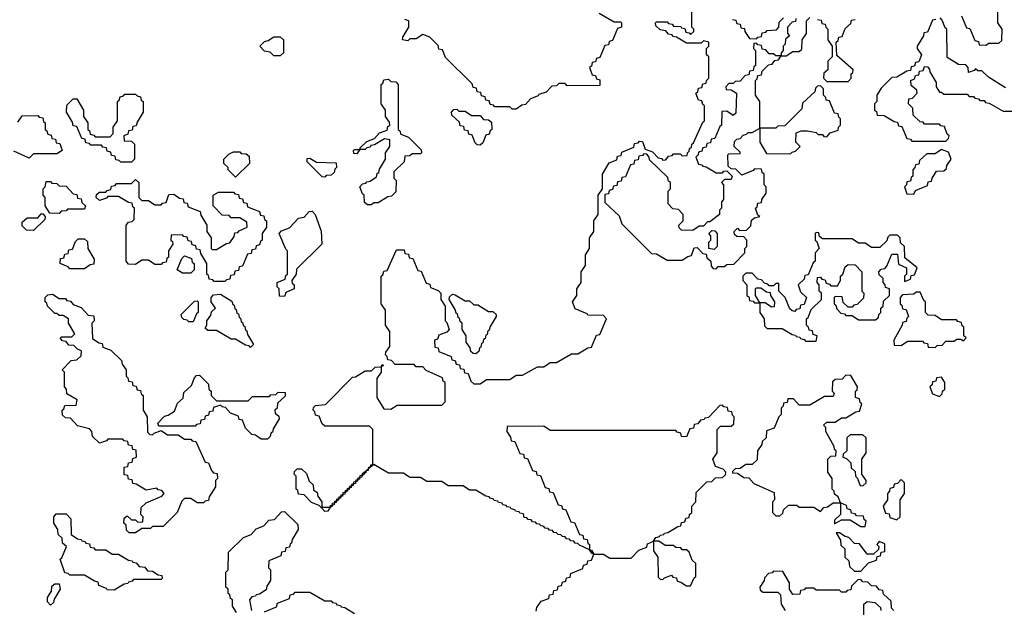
# Model space of a CAD drawing. Extents: x 2889633 to 3052318, y 540750 to 918690.
# Tile 281 of 656: x 2960420 to 2965050, y 734125 to 736890. Entities that reach past the tile are written whole.
import ezdxf

# ---------------------------------------------------------------- set-up
doc = ezdxf.new("R2010")
doc.units = 0

msp = doc.modelspace()

# ---------------------------------------------------------------- linework, layer by layer
at = {"layer": '0CON02XD'}
for points in [[(2964848.3, 736908.3), (2964871.7, 736851.7), (2964888.3, 736848.3), (2964911.7, 736791.7), (2964928.3, 736788.3), (2964931.7, 736771.7), (2964965, 736770), (2964975, 736780), (2965025, 736780), (2965038.3, 736791.7), (2965040, 736845), (2965020, 736875), (2965020, 736965)], [(2963145, 736920), (2963215, 736880), (2963245, 736880), (2963250, 736875), (2963250, 736855), (2963231.7, 736848.3), (2963208.3, 736791.7), (2963191.7, 736788.3), (2963188.3, 736771.7), (2963171.7, 736768.3), (2963148.3, 736711.7), (2963131.7, 736708.3), (2963128.3, 736691.7), (2963111.7, 736688.3), (2963108.3, 736671.7), (2963100, 736665), (2963111.7, 736631.7), (2963128.3, 736628.3), (2963131.7, 736611.7), (2963148.3, 736608.3), (2963148.3, 736581.7), (2962995, 736580), (2962985, 736590), (2962955, 736590), (2962945, 736580), (2962921.7, 736578.3), (2962895, 736550), (2962861.7, 736538.3), (2962858.3, 736531.7), (2962821.7, 736518.3), (2962798.3, 736491.7), (2962781.7, 736488.3), (2962755, 736470)], [(2963471.7, 736871.7), (2963488.3, 736868.3), (2963495, 736860), (2963528.3, 736858.3), (2963531.7, 736851.7), (2963548.3, 736848.3), (2963551.7, 736831.7), (2963568.3, 736828.3), (2963575, 736820), (2963590, 736835), (2963590, 736845), (2963580, 736855), (2963580, 736925)], [(2962848.3, 734111.7), (2962851.7, 734128.3), (2962871.7, 734158.3), (2962908.3, 734171.7), (2962911.7, 734188.3), (2962928.3, 734191.7), (2962931.7, 734208.3), (2962948.3, 734211.7), (2962951.7, 734228.3), (2962968.3, 734231.7), (2962971.7, 734248.3), (2962988.3, 734251.7), (2962991.7, 734268.3), (2963008.3, 734271.7), (2963011.7, 734288.3), (2963068.3, 734311.7), (2963071.7, 734328.3), (2963088.3, 734331.7), (2963091.7, 734348.3), (2963108.3, 734351.7), (2963120, 734380), (2963111.7, 734381.7), (2963100, 734400), (2963051.7, 734421.7), (2963045, 734430), (2963031.7, 734431.7), (2963025, 734440), (2963011.7, 734441.7), (2963005, 734450), (2962991.7, 734451.7), (2962985, 734460), (2962971.7, 734461.7), (2962965, 734470), (2962951.7, 734471.7), (2962945, 734480), (2962931.7, 734481.7), (2962925, 734490), (2962911.7, 734491.7), (2962905, 734500), (2962891.7, 734501.7), (2962885, 734510), (2962871.7, 734511.7), (2962865, 734520), (2962851.7, 734521.7), (2962845, 734530), (2962831.7, 734531.7), (2962825, 734540), (2962811.7, 734541.7), (2962805, 734550), (2962791.7, 734551.7), (2962788.3, 734568.3), (2962771.7, 734571.7), (2962768.3, 734578.3), (2962751.7, 734581.7), (2962748.3, 734588.3), (2962731.7, 734591.7), (2962728.3, 734598.3), (2962711.7, 734601.7), (2962708.3, 734608.3), (2962691.7, 734611.7), (2962688.3, 734618.3), (2962671.7, 734621.7), (2962668.3, 734628.3), (2962651.7, 734631.7), (2962648.3, 734638.3), (2962631.7, 734641.7), (2962628.3, 734648.3), (2962611.7, 734651.7), (2962565, 734680), (2962535, 734680), (2962505, 734700), (2962435, 734700), (2962405, 734720), (2962335, 734720), (2962305, 734740), (2962255, 734740), (2962225, 734760), (2962155, 734760), (2962085, 734800), (2962060, 734780), (2962058.3, 734771.7), (2962050, 734770), (2962048.3, 734761.7), (2962040, 734760), (2962038.3, 734751.7), (2962030, 734750), (2962028.3, 734741.7), (2962020, 734740), (2962018.3, 734731.7), (2962010, 734730), (2962008.3, 734721.7), (2962000, 734720), (2961998.3, 734711.7), (2961990, 734710), (2961988.3, 734701.7), (2961980, 734700), (2961978.3, 734691.7), (2961970, 734690), (2961968.3, 734681.7), (2961960, 734680), (2961958.3, 734671.7), (2961950, 734670), (2961948.3, 734661.7), (2961940, 734660), (2961938.3, 734651.7), (2961930, 734650), (2961928.3, 734641.7), (2961920, 734640), (2961918.3, 734631.7), (2961910, 734630), (2961908.3, 734621.7), (2961900, 734620), (2961898.3, 734611.7), (2961890, 734610), (2961888.3, 734601.7), (2961880, 734600), (2961868.3, 734581.7), (2961855, 734580), (2961840, 734595), (2961828.3, 734608.3), (2961791.7, 734621.7), (2961758.3, 734658.3), (2961731.7, 734661.7), (2961728.3, 734678.3), (2961720, 734685), (2961720, 734745), (2961710, 734755), (2961711.7, 734768.3), (2961725, 734780), (2961745, 734780), (2961768.3, 734758.3), (2961781.7, 734721.7), (2961800, 734705), (2961801.7, 734681.7), (2961818.3, 734668.3), (2961821.7, 734651.7), (2961840, 734625), (2961840, 734600), (2961880, 734600), (2961881.7, 734608.3), (2961890, 734610), (2961891.7, 734618.3), (2961900, 734620), (2961901.7, 734628.3), (2961910, 734630), (2961911.7, 734638.3), (2961920, 734640), (2961921.7, 734648.3), (2961930, 734650), (2961931.7, 734658.3), (2961940, 734660), (2961941.7, 734668.3), (2961950, 734670), (2961951.7, 734678.3), (2961960, 734680), (2961961.7, 734688.3), (2961970, 734690), (2961971.7, 734698.3), (2961980, 734700), (2961981.7, 734708.3), (2961990, 734710), (2961991.7, 734718.3), (2962000, 734720), (2962001.7, 734728.3), (2962010, 734730), (2962011.7, 734738.3), (2962020, 734740), (2962021.7, 734748.3), (2962030, 734750), (2962031.7, 734758.3), (2962060, 734780), (2962061.7, 734788.3), (2962070, 734790), (2962071.7, 734798.3), (2962080, 734800), (2962080, 734965), (2962065, 734980), (2961855, 734980), (2961841.7, 734991.7), (2961828.3, 735028.3), (2961811.7, 735031.7), (2961808.3, 735048.3), (2961800, 735055), (2961801.7, 735068.3), (2961811.7, 735078.3), (2961858.3, 735081.7), (2961985, 735210), (2961998.3, 735211.7), (2962045, 735240), (2962075, 735240), (2962091.7, 735258.3), (2962120, 735260), (2962125, 735270), (2962130, 735265), (2962120, 735260), (2962120, 735235), (2962100, 735205), (2962100, 735115), (2962131.7, 735061.7), (2962165, 735060), (2962195, 735080), (2962405, 735080), (2962420, 735095), (2962420, 735185), (2962411.7, 735191.7), (2962408.3, 735208.3), (2962331.7, 735241.7), (2962315, 735260), (2962285, 735260), (2962275, 735270), (2962185, 735270), (2962168.3, 735288.3), (2962151.7, 735291.7), (2962148.3, 735308.3), (2962140, 735315), (2962141.7, 735328.3), (2962160, 735355), (2962160, 735425), (2962140, 735455), (2962140, 735525), (2962120, 735555), (2962120, 735685), (2962128.3, 735691.7), (2962131.7, 735708.3), (2962148.3, 735711.7), (2962191.7, 735808.3), (2962228.3, 735808.3), (2962231.7, 735791.7), (2962248.3, 735788.3), (2962251.7, 735771.7), (2962268.3, 735768.3), (2962291.7, 735711.7), (2962308.3, 735708.3), (2962331.7, 735651.7), (2962348.3, 735648.3), (2962351.7, 735631.7), (2962388.3, 735618.3), (2962400, 735605), (2962400, 735575), (2962420, 735545), (2962420, 735475), (2962428.3, 735468.3), (2962440, 735435), (2962428.3, 735421.7), (2962391.7, 735408.3), (2962385, 735390), (2962370, 735385), (2962371.7, 735351.7), (2962388.3, 735348.3), (2962391.7, 735331.7), (2962448.3, 735308.3), (2962451.7, 735291.7), (2962468.3, 735288.3), (2962471.7, 735271.7), (2962488.3, 735268.3), (2962491.7, 735251.7), (2962508.3, 735248.3), (2962511.7, 735231.7), (2962528.3, 735228.3), (2962541.7, 735191.7), (2962555, 735180), (2962585, 735180), (2962615, 735200), (2962725, 735200), (2962755, 735220), (2962785, 735220), (2962855, 735260), (2962885, 735260), (2962915, 735280), (2962945, 735280), (2963015, 735320), (2963045, 735320), (2963091.7, 735348.3), (2963108.3, 735351.7), (2963131.7, 735408.3), (2963148.3, 735411.7), (2963180, 735485), (2963165, 735500), (2963091.7, 735501.7), (2963088.3, 735508.3), (2963031.7, 735531.7), (2963020, 735565), (2963040, 735595), (2963040, 735625), (2963060, 735655), (2963060, 735705), (2963080, 735735), (2963080, 735785), (2963100, 735815), (2963100, 735865), (2963120, 735895), (2963120, 735945), (2963140, 735975), (2963140, 736065), (2963160, 736095), (2963160, 736165), (2963191.7, 736218.3), (2963228.3, 736231.7), (2963231.7, 736248.3), (2963248.3, 736251.7), (2963251.7, 736268.3), (2963308.3, 736291.7), (2963311.7, 736308.3), (2963328.3, 736311.7), (2963335, 736320), (2963348.3, 736318.3), (2963361.7, 736281.7), (2963395, 736270), (2963421.7, 736241.7), (2963438.3, 736238.3), (2963445, 736230), (2963458.3, 736231.7), (2963471.7, 736248.3), (2963488.3, 736251.7), (2963495, 736260), (2963525, 736260), (2963535, 736250), (2963558.3, 736251.7), (2963560, 736265), (2963568.3, 736271.7), (2963570, 736285), (2963578.3, 736291.7), (2963580, 736305), (2963588.3, 736311.7), (2963631.7, 736408.3), (2963640, 736415), (2963640, 736485), (2963631.7, 736491.7), (2963628.3, 736508.3), (2963611.7, 736511.7), (2963600, 736545), (2963608.3, 736551.7), (2963611.7, 736568.3), (2963628.3, 736571.7), (2963631.7, 736588.3), (2963648.3, 736591.7), (2963650, 736605), (2963660, 736615), (2963660, 736715), (2963650, 736725), (2963650, 736755), (2963660, 736765), (2963660, 736785), (2963635, 736790), (2963625, 736780), (2963555, 736780), (2963508.3, 736808.3), (2963491.7, 736811.7), (2963488.3, 736818.3), (2963471.7, 736821.7), (2963458.3, 736838.3), (2963431.7, 736841.7), (2963411.7, 736861.7), (2963410, 736875), (2963415, 736880), (2963465, 736880), (2963471.7, 736871.7)], [(2962755, 736470), (2962735, 736470), (2962725, 736480), (2962655, 736480), (2962648.3, 736488.3), (2962631.7, 736491.7), (2962628.3, 736508.3), (2962611.7, 736511.7), (2962608.3, 736528.3), (2962591.7, 736531.7), (2962588.3, 736548.3), (2962571.7, 736551.7), (2962568.3, 736568.3), (2962551.7, 736571.7), (2962548.3, 736588.3), (2962421.7, 736711.7), (2962408.3, 736748.3), (2962391.7, 736751.7), (2962388.3, 736768.3), (2962348.3, 736808.3), (2962315, 736820), (2962285, 736800), (2962255, 736800), (2962245, 736790), (2962220, 736795), (2962221.7, 736808.3), (2962250, 736855), (2962250, 736885), (2962231.7, 736891.7)], [(2963771.7, 736891.7), (2963788.3, 736888.3), (2963791.7, 736871.7), (2963808.3, 736868.3), (2963811.7, 736851.7), (2963828.3, 736848.3), (2963830, 736835), (2963851.7, 736801.7), (2963885, 736800), (2963891.7, 736808.3), (2963908.3, 736811.7), (2963911.7, 736828.3), (2963928.3, 736831.7), (2963935, 736840), (2963978.3, 736841.7), (2963990, 736855), (2963991.7, 736878.3), (2964011.7, 736898.3)], [(2964070, 736895), (2964068.3, 736881.7), (2964051.7, 736878.3), (2964030, 736855), (2964030, 736825), (2964040, 736815), (2964021.7, 736798.3), (2964020, 736775), (2964010, 736765), (2964010, 736745), (2964000, 736735), (2964000, 736720), (2964025, 736720), (2964055, 736740), (2964085, 736740), (2964098.3, 736751.7), (2964100, 736795), (2964120, 736825), (2964120, 736885), (2964135, 736900)], [(2964171.7, 736891.7), (2964188.3, 736888.3), (2964191.7, 736871.7), (2964208.3, 736868.3), (2964210, 736855), (2964220, 736845), (2964220, 736795), (2964240, 736765), (2964240, 736715), (2964220, 736695), (2964220, 736655), (2964201.7, 736638.3), (2964200, 736615), (2964215, 736600), (2964315, 736600), (2964330, 736615), (2964330, 736635), (2964338.3, 736641.7), (2964340, 736655), (2964261.7, 736721.7), (2964260, 736785), (2964268.3, 736791.7), (2964271.7, 736808.3), (2964288.3, 736811.7), (2964301.7, 736848.3), (2964328.3, 736871.7), (2964331.7, 736888.3), (2964348.3, 736891.7)], [(2964728.3, 736891.7), (2964711.7, 736888.3), (2964688.3, 736831.7), (2964671.7, 736828.3), (2964670, 736815), (2964640, 736765), (2964640, 736755), (2964660, 736725), (2964648.3, 736691.7), (2964631.7, 736688.3), (2964628.3, 736671.7), (2964611.7, 736668.3), (2964608.3, 736651.7), (2964591.7, 736648.3), (2964545, 736620), (2964521.7, 736618.3), (2964471.7, 736568.3), (2964450, 736535), (2964450, 736505), (2964440, 736495), (2964440, 736465), (2964448.3, 736458.3), (2964451.7, 736441.7), (2964485, 736440), (2964531.7, 736411.7), (2964548.3, 736408.3), (2964551.7, 736391.7), (2964568.3, 736388.3), (2964591.7, 736331.7), (2964608.3, 736328.3), (2964615, 736320), (2964775, 736320)], [(2965055, 736570), (2964975, 736620), (2964945, 736650), (2964925, 736650), (2964915, 736660), (2964908.3, 736651.7), (2964881.7, 736641.7), (2964880, 736665), (2964868.3, 736678.3), (2964835, 736680), (2964781.7, 736711.7), (2964780, 736845), (2964771.7, 736851.7), (2964758.3, 736888.3), (2964748.3, 736898.3)], [(2961645, 736720), (2961615, 736720), (2961598.3, 736738.3), (2961571.7, 736741.7), (2961550, 736765), (2961571.7, 736788.3), (2961588.3, 736791.7), (2961615, 736810), (2961645, 736810), (2961660, 736795), (2961660, 736735), (2961645, 736720)], [(2963695, 735720), (2963705, 735730), (2963735, 735730), (2963745, 735740), (2963778.3, 735741.7), (2963830, 735795), (2963830, 735815), (2963840, 735825), (2963840, 735855), (2963825, 735870), (2963791.7, 735871.7), (2963781.7, 735881.7), (2963780, 735895), (2963795, 735910), (2963805, 735900), (2963838.3, 735901.7), (2963858.3, 735921.7), (2963861.7, 735948.3), (2963875, 735960), (2963900, 735965), (2963891.7, 735971.7), (2963880, 736005), (2963888.3, 736011.7), (2963891.7, 736028.3), (2963908.3, 736031.7), (2963910, 736045), (2963930, 736075), (2963930, 736105), (2963920, 736115), (2963920, 736165), (2963911.7, 736171.7), (2963908.3, 736188.3), (2963875, 736190), (2963868.3, 736181.7), (2963815, 736160), (2963788.3, 736188.3), (2963765, 736190), (2963751.7, 736201.7), (2963750, 736255), (2963755, 736260), (2963808.3, 736261.7), (2963808.3, 736268.3), (2963780, 736295), (2963781.7, 736318.3), (2963791.7, 736328.3), (2963808.3, 736331.7), (2963821.7, 736348.3), (2963838.3, 736351.7), (2963845, 736360), (2963865, 736360), (2963900, 736380), (2963900, 736505), (2963880, 736535), (2963880, 736605), (2963888.3, 736611.7), (2963891.7, 736628.3), (2963908.3, 736631.7), (2963911.7, 736648.3), (2963941.7, 736678.3), (2963958.3, 736681.7), (2963971.7, 736698.3), (2963988.3, 736701.7), (2964000, 736720), (2963975, 736720), (2963965, 736730), (2963945, 736730), (2963928.3, 736748.3), (2963911.7, 736751.7), (2963908.3, 736768.3), (2963891.7, 736771.7), (2963885, 736780), (2963871.7, 736778.3), (2963870, 736755), (2963880, 736745), (2963880, 736675), (2963871.7, 736668.3), (2963868.3, 736651.7), (2963851.7, 736648.3), (2963848.3, 736631.7), (2963831.7, 736628.3), (2963808.3, 736601.7), (2963785, 736600), (2963775, 736590), (2963755, 736590), (2963740, 736575), (2963741.7, 736561.7), (2963765, 736560), (2963790, 736545), (2963788.3, 736451.7), (2963775, 736440), (2963745, 736460), (2963721.7, 736458.3), (2963720, 736395), (2963711.7, 736388.3), (2963688.3, 736331.7), (2963671.7, 736328.3), (2963668.3, 736311.7), (2963651.7, 736308.3), (2963648.3, 736291.7), (2963631.7, 736288.3), (2963628.3, 736271.7), (2963611.7, 736268.3), (2963610, 736255), (2963600, 736245), (2963611.7, 736211.7), (2963628.3, 736208.3), (2963631.7, 736201.7), (2963648.3, 736198.3), (2963695, 736170), (2963725, 736170), (2963731.7, 736178.3), (2963745, 736180), (2963770, 736155), (2963765, 736140), (2963735, 736140), (2963720, 736125), (2963730, 736115), (2963730, 736045), (2963720, 736035), (2963720, 736005), (2963710, 735995), (2963710, 735975), (2963665, 735940), (2963655, 735940), (2963635, 735920), (2963615, 735920), (2963585, 735900), (2963531.7, 735901.7), (2963521.7, 735911.7), (2963520, 735925), (2963540, 735945), (2963540, 735975), (2963518.3, 735998.3), (2963491.7, 736001.7), (2963470, 736025), (2963470, 736085), (2963480, 736095), (2963480, 736125), (2963471.7, 736131.7), (2963468.3, 736148.3), (2963381.7, 736231.7), (2963380, 736245), (2963368.3, 736258.3), (2963355, 736260), (2963348.3, 736251.7), (2963331.7, 736248.3), (2963328.3, 736231.7), (2963311.7, 736228.3), (2963308.3, 736211.7), (2963291.7, 736208.3), (2963268.3, 736151.7), (2963251.7, 736148.3), (2963248.3, 736131.7), (2963231.7, 736128.3), (2963228.3, 736111.7), (2963211.7, 736108.3), (2963208.3, 736091.7), (2963191.7, 736088.3), (2963188.3, 736071.7), (2963171.7, 736068.3), (2963171.7, 736031.7), (2963238.3, 735968.3), (2963251.7, 735931.7), (2963391.7, 735791.7), (2963415, 735790), (2963465, 735760), (2963535, 735760), (2963561.7, 735778.3), (2963578.3, 735781.7), (2963591.7, 735818.3), (2963605, 735820), (2963631.7, 735791.7), (2963648.3, 735788.3), (2963651.7, 735771.7), (2963670, 735755), (2963671.7, 735731.7), (2963681.7, 735721.7), (2963695, 735720)], [(2964775, 736320), (2964788.3, 736331.7), (2964790, 736345), (2964781.7, 736351.7), (2964768.3, 736388.3), (2964751.7, 736391.7), (2964745, 736400), (2964675, 736400), (2964668.3, 736408.3), (2964655, 736410), (2964621.7, 736441.7), (2964620, 736475), (2964600, 736495), (2964601.7, 736518.3), (2964618.3, 736521.7), (2964640, 736545), (2964638.3, 736558.3), (2964611.7, 736581.7), (2964610, 736605), (2964628.3, 736611.7), (2964631.7, 736628.3), (2964648.3, 736631.7), (2964651.7, 736648.3), (2964668.3, 736651.7), (2964675, 736670), (2964688.3, 736668.3), (2964698.3, 736658.3), (2964700, 736645), (2964730, 736595), (2964730, 736575), (2964745, 736550), (2964755, 736550), (2964765, 736540), (2964875, 736540), (2964885, 736530), (2964905, 736530), (2964911.7, 736521.7), (2964928.3, 736518.3), (2964935, 736510), (2964955, 736510), (2964961.7, 736501.7), (2964978.3, 736498.3), (2965045, 736460), (2965105, 736460)], [(2962075, 736020), (2962055, 736020), (2962041.7, 736031.7), (2962040, 736065), (2962031.7, 736071.7), (2962020, 736105), (2962031.7, 736118.3), (2962048.3, 736121.7), (2962051.7, 736128.3), (2962068.3, 736131.7), (2962098.3, 736151.7), (2962101.7, 736168.3), (2962108.3, 736171.7), (2962111.7, 736188.3), (2962140, 736235), (2962140, 736265), (2962160, 736295), (2962160, 736325), (2962135, 736330), (2962088.3, 736301.7), (2962071.7, 736298.3), (2962068.3, 736291.7), (2962051.7, 736288.3), (2962045, 736280), (2962020, 736280), (2962005, 736260), (2961991.7, 736261.7), (2961990, 736275), (2961995, 736280), (2962020, 736280), (2962021.7, 736288.3), (2962051.7, 736318.3), (2962088.3, 736331.7), (2962111.7, 736358.3), (2962148.3, 736371.7), (2962151.7, 736388.3), (2962160, 736395), (2962158.3, 736408.3), (2962140, 736435), (2962140, 736465), (2962120, 736495), (2962120, 736585), (2962128.3, 736591.7), (2962131.7, 736608.3), (2962155, 736610), (2962165, 736600), (2962188.3, 736598.3), (2962200, 736585), (2962200, 736375), (2962208.3, 736368.3), (2962211.7, 736351.7), (2962248.3, 736338.3), (2962308.3, 736278.3), (2962310, 736265), (2962305, 736260), (2962265, 736260), (2962255, 736250), (2962231.7, 736248.3), (2962228.3, 736221.7), (2962180, 736175), (2962180, 736145), (2962190, 736135), (2962188.3, 736081.7), (2962168.3, 736061.7), (2962151.7, 736058.3), (2962105, 736030), (2962085, 736030), (2962075, 736020)], [(2964045, 736260), (2964051.7, 736268.3), (2964068.3, 736271.7), (2964090, 736295), (2964070, 736315), (2964071.7, 736358.3), (2964095, 736367.5), (2964125, 736367.5), (2964165, 736360), (2964175, 736350), (2964195, 736350), (2964201.7, 736341.7), (2964215, 736340), (2964231.7, 736358.3), (2964268.3, 736371.7), (2964270, 736385), (2964280, 736395), (2964280, 736425), (2964271.7, 736431.7), (2964268.3, 736448.3), (2964251.7, 736451.7), (2964228.3, 736508.3), (2964211.7, 736511.7), (2964210, 736525), (2964200, 736535), (2964200, 736565), (2964185, 736580), (2964171.7, 736578.3), (2964161.7, 736568.3), (2964158.3, 736551.7), (2964101.7, 736498.3), (2964098.3, 736471.7), (2964018.3, 736391.7), (2963985, 736390), (2963975, 736380), (2963900, 736380), (2963900, 736315), (2963931.7, 736261.7), (2964045, 736260)], [(2960945, 736220), (2960895, 736220), (2960888.3, 736228.3), (2960871.7, 736231.7), (2960868.3, 736248.3), (2960851.7, 736251.7), (2960848.3, 736268.3), (2960831.7, 736271.7), (2960828.3, 736288.3), (2960811.7, 736291.7), (2960805, 736300), (2960755, 736300), (2960748.3, 736308.3), (2960731.7, 736311.7), (2960728.3, 736328.3), (2960711.7, 736331.7), (2960688.3, 736388.3), (2960671.7, 736391.7), (2960668.3, 736408.3), (2960640, 736455), (2960641.7, 736488.3), (2960671.7, 736518.3), (2960688.3, 736518.3), (2960720, 736465), (2960720, 736435), (2960740, 736405), (2960740, 736375), (2960748.3, 736368.3), (2960751.7, 736351.7), (2960768.3, 736348.3), (2960775, 736340), (2960845, 736340), (2960860, 736355), (2960860, 736385), (2960880, 736415), (2960880, 736505), (2960888.3, 736511.7), (2960891.7, 736528.3), (2960908.3, 736531.7), (2960915, 736540), (2960965, 736540), (2960971.7, 736531.7), (2960988.3, 736528.3), (2960991.7, 736511.7), (2961000, 736505), (2961000, 736455), (2960971.7, 736408.3), (2960968.3, 736391.7), (2960951.7, 736388.3), (2960948.3, 736371.7), (2960931.7, 736368.3), (2960928.3, 736351.7), (2960910, 736345), (2960911.7, 736321.7), (2960945, 736320), (2960960, 736305), (2960960, 736235), (2960945, 736220)], [(2962585, 736300), (2962571.7, 736301.7), (2962561.7, 736311.7), (2962548.3, 736348.3), (2962531.7, 736351.7), (2962528.3, 736368.3), (2962511.7, 736371.7), (2962508.3, 736388.3), (2962491.7, 736391.7), (2962488.3, 736408.3), (2962451.7, 736441.7), (2962450, 736455), (2962461.7, 736468.3), (2962475, 736470), (2962485, 736460), (2962515, 736460), (2962545, 736440), (2962585, 736440), (2962601.7, 736421.7), (2962625, 736420), (2962638.3, 736408.3), (2962640, 736375), (2962631.7, 736368.3), (2962628.3, 736351.7), (2962611.7, 736348.3), (2962598.3, 736311.7), (2962585, 736300)], [(2960411.7, 736408.3), (2960431.7, 736438.3), (2960505, 736440), (2960511.7, 736431.7), (2960528.3, 736428.3), (2960531.7, 736411.7), (2960540, 736405), (2960540, 736375), (2960548.3, 736368.3), (2960551.7, 736351.7), (2960568.3, 736348.3), (2960571.7, 736331.7), (2960588.3, 736328.3), (2960591.7, 736311.7), (2960608.3, 736308.3), (2960620, 736275), (2960595, 736260), (2960485, 736260), (2960465, 736240)], [(2960465, 736240), (2960391.7, 736271.7)], [(2961435, 736150), (2961400, 736185), (2961400, 736195), (2961380, 736215), (2961380, 736235), (2961405, 736260), (2961425, 736270), (2961455, 736270), (2961461.7, 736261.7), (2961485, 736260), (2961498.3, 736248.3), (2961500, 736215), (2961435, 736150)], [(2964625, 736070), (2964631.7, 736088.3), (2964688.3, 736111.7), (2964691.7, 736128.3), (2964708.3, 736131.7), (2964710, 736145), (2964731.7, 736178.3), (2964765, 736180), (2964778.3, 736191.7), (2964780, 736205), (2964800, 736235), (2964788.3, 736268.3), (2964755, 736280), (2964725, 736260), (2964685, 736260), (2964651.7, 736228.3), (2964648.3, 736211.7), (2964631.7, 736208.3), (2964630, 736195), (2964620, 736185), (2964620, 736155), (2964611.7, 736148.3), (2964608.3, 736131.7), (2964591.7, 736128.3), (2964590, 736115), (2964580, 736105), (2964591.7, 736071.7), (2964625, 736070)], [(2961855, 736150), (2961841.7, 736151.7), (2961771.7, 736221.7), (2961771.7, 736238.3), (2961785, 736240), (2961815, 736220), (2961908.3, 736218.3), (2961910, 736195), (2961901.7, 736188.3), (2961898.3, 736171.7), (2961885, 736160), (2961861.7, 736158.3), (2961855, 736150)], [(2960605, 735980), (2960561.7, 735981.7), (2960540, 736015), (2960540, 736055), (2960530, 736065), (2960530, 736095), (2960540, 736105), (2960545, 736130), (2960565, 736130), (2960571.7, 736121.7), (2960595, 736120), (2960605, 736110), (2960638.3, 736108.3), (2960671.7, 736071.7), (2960688.3, 736068.3), (2960691.7, 736051.7), (2960708.3, 736048.3), (2960711.7, 736031.7), (2960730, 736015), (2960725, 736000), (2960645, 736000), (2960638.3, 735991.7), (2960615, 735990), (2960605, 735980)], [(2961385, 735660), (2961335, 735660), (2961328.3, 735668.3), (2961311.7, 735671.7), (2961308.3, 735688.3), (2961300, 735695), (2961300, 735745), (2961271.7, 735791.7), (2961268.3, 735808.3), (2961251.7, 735811.7), (2961248.3, 735828.3), (2961231.7, 735831.7), (2961228.3, 735848.3), (2961211.7, 735851.7), (2961208.3, 735868.3), (2961191.7, 735871.7), (2961185, 735880), (2961131.7, 735878.3), (2961130, 735855), (2961138.3, 735848.3), (2961140, 735835), (2961120, 735805), (2961120, 735775), (2961111.7, 735768.3), (2961108.3, 735751.7), (2961091.7, 735748.3), (2961085, 735740), (2961055, 735740), (2961025, 735760), (2960995, 735760), (2960965, 735740), (2960931.7, 735741.7), (2960920, 735755), (2960920, 735925), (2960931.7, 735938.3), (2960948.3, 735941.7), (2960958.3, 735951.7), (2960960, 736005), (2960951.7, 736011.7), (2960948.3, 736028.3), (2960931.7, 736031.7), (2960885, 736060), (2960835, 736060), (2960828.3, 736051.7), (2960795, 736040), (2960780, 736055), (2960781.7, 736068.3), (2960795, 736080), (2960825, 736080), (2960831.7, 736088.3), (2960848.3, 736091.7), (2960851.7, 736108.3), (2960868.3, 736111.7), (2960875, 736120), (2960945, 736120), (2960965, 736140), (2960980, 736125), (2960980, 736055), (2960995, 736040), (2961025, 736040), (2961055, 736020), (2961085, 736020), (2961091.7, 736028.3), (2961108.3, 736031.7), (2961121.7, 736068.3), (2961145, 736070), (2961171.7, 736051.7), (2961188.3, 736048.3), (2961191.7, 736031.7), (2961208.3, 736028.3), (2961211.7, 736011.7), (2961268.3, 735988.3), (2961271.7, 735971.7), (2961300, 735925), (2961300, 735895), (2961320, 735865), (2961320, 735815), (2961325, 735810), (2961345, 735810), (2961391.7, 735838.3), (2961408.3, 735841.7), (2961428.3, 735871.7), (2961431.7, 735888.3), (2961445, 735890), (2961451.7, 735898.3), (2961490, 735915), (2961488.3, 735938.3), (2961455, 735960), (2961415, 735960), (2961405, 735970), (2961371.7, 735971.7), (2961330, 736015), (2961330, 736065), (2961355, 736080), (2961425, 736080), (2961431.7, 736071.7), (2961448.3, 736068.3), (2961451.7, 736051.7), (2961468.3, 736048.3), (2961471.7, 736031.7), (2961488.3, 736028.3), (2961491.7, 736011.7), (2961548.3, 735988.3), (2961551.7, 735971.7), (2961568.3, 735968.3), (2961571.7, 735951.7), (2961580, 735945), (2961580, 735915), (2961560, 735885), (2961560, 735855), (2961551.7, 735848.3), (2961548.3, 735831.7), (2961531.7, 735828.3), (2961528.3, 735811.7), (2961511.7, 735808.3), (2961508.3, 735791.7), (2961491.7, 735788.3), (2961468.3, 735731.7), (2961451.7, 735728.3), (2961448.3, 735711.7), (2961431.7, 735708.3), (2961428.3, 735691.7), (2961411.7, 735688.3), (2961408.3, 735671.7), (2961391.7, 735668.3), (2961385, 735660)], [(2961665, 735590), (2961641.7, 735591.7), (2961640, 735625), (2961630, 735635), (2961630, 735655), (2961668.3, 735671.7), (2961671.7, 735688.3), (2961680, 735695), (2961680, 735805), (2961671.7, 735811.7), (2961640, 735885), (2961651.7, 735898.3), (2961688.3, 735911.7), (2961731.7, 735958.3), (2961758.3, 735961.7), (2961781.7, 735988.3), (2961795, 735990), (2961810, 735975), (2961837, 735897), (2961840, 735835), (2961721.7, 735718.3), (2961720, 735695), (2961700, 735665), (2961701.7, 735651.7), (2961710, 735645), (2961710, 735625), (2961671.7, 735608.3), (2961665, 735590)], [(2960485, 735900), (2960451.7, 735901.7), (2960431.7, 735921.7), (2960431.7, 735938.3), (2960455, 735960), (2960505, 735960), (2960521.7, 735978.3), (2960528.3, 735978.3), (2960540, 735965), (2960538.3, 735951.7), (2960485, 735900)], [(2963685, 735810), (2963660, 735815), (2963660, 735845), (2963670, 735855), (2963670, 735875), (2963660, 735885), (2963675, 735900), (2963688.3, 735898.3), (2963700, 735885), (2963700, 735825), (2963685, 735810)], [(2960725, 735720), (2960655, 735720), (2960648.3, 735728.3), (2960610, 735745), (2960611.7, 735768.3), (2960628.3, 735771.7), (2960631.7, 735788.3), (2960648.3, 735791.7), (2960651.7, 735808.3), (2960668.3, 735811.7), (2960681.7, 735848.3), (2960695, 735860), (2960725, 735860), (2960738.3, 735848.3), (2960740, 735815), (2960770, 735765), (2960768.3, 735741.7), (2960751.7, 735738.3), (2960725, 735720)], [(2964165, 735380), (2964170, 735405), (2964151.7, 735411.7), (2964148.3, 735428.3), (2964131.7, 735431.7), (2964130, 735445), (2964120, 735455), (2964120, 735485), (2964128.3, 735491.7), (2964141.7, 735528.3), (2964190, 735575), (2964190, 735605), (2964180, 735615), (2964180, 735645), (2964170, 735655), (2964171.7, 735678.3), (2964185, 735680), (2964191.7, 735671.7), (2964208.3, 735668.3), (2964211.7, 735651.7), (2964228.3, 735648.3), (2964235, 735640), (2964265, 735640), (2964280, 735665), (2964280, 735685), (2964290, 735695), (2964301.7, 735728.3), (2964315, 735740), (2964348.3, 735738.3), (2964380, 735705), (2964380, 735615), (2964390, 735605), (2964388.3, 735581.7), (2964358.3, 735551.7), (2964341.7, 735548.3), (2964335, 735540), (2964315, 735540), (2964291.7, 735561.7), (2964288.3, 735588.3), (2964255, 735590), (2964250, 735585), (2964250, 735555), (2964258.3, 735548.3), (2964261.7, 735531.7), (2964281.7, 735511.7), (2964298.3, 735508.3), (2964305, 735500), (2964335, 735500), (2964365, 735480), (2964445, 735480), (2964458.3, 735491.7), (2964460, 735505), (2964470, 735515), (2964470, 735535), (2964480, 735545), (2964481.7, 735568.3), (2964510, 735595), (2964510, 735625), (2964491.7, 735631.7), (2964490, 735645), (2964480, 735655), (2964480, 735675), (2964461.7, 735691.7), (2964460, 735705), (2964471.7, 735718.3), (2964488.3, 735721.7), (2964498.3, 735731.7), (2964521.7, 735788.3), (2964548.3, 735788.3), (2964551.7, 735741.7), (2964590, 735725), (2964590, 735695), (2964580, 735685), (2964580, 735660), (2964608.3, 735671.7), (2964611.7, 735688.3), (2964628.3, 735691.7), (2964640, 735725), (2964581.7, 735771.7), (2964580, 735825), (2964561.7, 735841.7), (2964560, 735865), (2964548.3, 735878.3), (2964511.7, 735878.3), (2964501.7, 735868.3), (2964498.3, 735851.7), (2964465, 735820), (2964425, 735820), (2964395, 735840), (2964365, 735840), (2964335, 735860), (2964195, 735860), (2964181.7, 735871.7), (2964178.3, 735888.3), (2964165, 735890), (2964160, 735885), (2964160, 735855), (2964168.3, 735848.3), (2964180, 735815), (2964160, 735795), (2964160, 735755), (2964151.7, 735748.3), (2964128.3, 735691.7), (2964111.7, 735688.3), (2964108.3, 735671.7), (2964080, 735645), (2964091.7, 735611.7), (2964120, 735585), (2964108.3, 735551.7), (2964091.7, 735548.3), (2964088.3, 735531.7), (2964071.7, 735528.3), (2964065, 735520), (2964051.7, 735521.7), (2964041.7, 735531.7), (2964020, 735585), (2963990, 735615), (2963990, 735650), (2963975, 735650), (2963965, 735640), (2963945, 735640), (2963938.3, 735648.3), (2963921.7, 735651.7), (2963908.3, 735668.3), (2963891.7, 735671.7), (2963865, 735700), (2963835, 735700), (2963820, 735685), (2963820, 735665), (2963840, 735645), (2963840, 735595), (2963848.3, 735588.3), (2963851.7, 735571.7), (2963868.3, 735568.3), (2963875, 735560), (2963900, 735560), (2963880, 735595), (2963880, 735625), (2963885, 735630), (2963905, 735630), (2963931.7, 735611.7), (2963948.3, 735608.3), (2963950, 735595), (2963970, 735565), (2963968.3, 735541.7), (2963955, 735540), (2963925, 735560), (2963900, 735560), (2963900, 735515), (2963920, 735485), (2963921.7, 735451.7), (2963935, 735440), (2964005, 735440), (2964051.7, 735411.7), (2964068.3, 735408.3), (2964071.7, 735401.7), (2964088.3, 735398.3), (2964091.7, 735391.7), (2964108.3, 735388.3), (2964115, 735380), (2964165, 735380)], [(2961225, 735700), (2961185, 735700), (2961160, 735715), (2961181.7, 735768.3), (2961195, 735780), (2961228.3, 735768.3), (2961231.7, 735751.7), (2961240, 735745), (2961240, 735715), (2961225, 735700)], [(2960965, 734480), (2960935, 734480), (2960921.7, 734491.7), (2960920, 734515), (2960910, 734525), (2960911.7, 734548.3), (2960925, 734560), (2960945, 734540), (2960965, 734540), (2960975, 734530), (2960998.3, 734531.7), (2961000, 734555), (2960990, 734565), (2960991.7, 734598.3), (2961015, 734620), (2961088.3, 734651.7), (2961100, 734665), (2961088.3, 734678.3), (2961071.7, 734681.7), (2961065, 734690), (2961015, 734680), (2960968.3, 734708.3), (2960951.7, 734711.7), (2960948.3, 734728.3), (2960931.7, 734731.7), (2960928.3, 734748.3), (2960911.7, 734751.7), (2960911.7, 734788.3), (2960928.3, 734791.7), (2960931.7, 734808.3), (2960948.3, 734811.7), (2960951.7, 734828.3), (2960970, 734835), (2960968.3, 734868.3), (2960951.7, 734871.7), (2960948.3, 734888.3), (2960931.7, 734891.7), (2960928.3, 734908.3), (2960911.7, 734911.7), (2960905, 734920), (2960835, 734920), (2960828.3, 734911.7), (2960795, 734900), (2960761.7, 734931.7), (2960760, 734955), (2960748.3, 734968.3), (2960691.7, 734981.7), (2960658.3, 735018.3), (2960635, 735020), (2960621.7, 735031.7), (2960620, 735055), (2960628.3, 735061.7), (2960631.7, 735078.3), (2960685, 735080), (2960690, 735105), (2960641.7, 735131.7), (2960640, 735155), (2960630, 735165), (2960630, 735235), (2960620, 735245), (2960661.7, 735288.3), (2960688.3, 735291.7), (2960708.3, 735311.7), (2960710, 735335), (2960691.7, 735341.7), (2960675, 735360), (2960651.7, 735361.7), (2960638.3, 735378.3), (2960621.7, 735381.7), (2960611.7, 735391.7), (2960615, 735400), (2960665, 735400), (2960680, 735415), (2960650, 735465), (2960650, 735485), (2960625, 735500), (2960605, 735500), (2960595, 735510), (2960585, 735510), (2960550, 735545), (2960548.3, 735558.3), (2960540, 735565), (2960540, 735585), (2960551.7, 735598.3), (2960575, 735600), (2960605, 735580), (2960635, 735580), (2960641.7, 735571.7), (2960658.3, 735568.3), (2960671.7, 735551.7), (2960708.3, 735538.3), (2960741.7, 735501.7), (2960768.3, 735498.3), (2960770, 735475), (2960760, 735465), (2960761.7, 735391.7), (2960791.7, 735371.7), (2960808.3, 735368.3), (2960811.7, 735351.7), (2960848.3, 735338.3), (2960898.3, 735288.3), (2960901.7, 735271.7), (2960920, 735245), (2960920, 735215), (2960928.3, 735208.3), (2960931.7, 735191.7), (2960948.3, 735188.3), (2960951.7, 735171.7), (2960968.3, 735168.3), (2960971.7, 735151.7), (2960988.3, 735148.3), (2960991.7, 735131.7), (2961000, 735125), (2961000, 735055), (2961020, 735025), (2961021.7, 734951.7), (2961031.7, 734941.7), (2961045, 734940), (2961051.7, 734948.3), (2961085, 734960), (2961115, 734940), (2961165, 734940), (2961195, 734920), (2961225, 734920), (2961231.7, 734911.7), (2961248.3, 734908.3), (2961291.7, 734811.7), (2961308.3, 734808.3), (2961321.7, 734771.7), (2961331.7, 734761.7), (2961348.3, 734758.3), (2961350, 734735), (2961340, 734725), (2961340, 734695), (2961311.7, 734648.3), (2961308.3, 734631.7), (2961291.7, 734628.3), (2961285, 734620), (2961255, 734620), (2961225, 734640), (2961195, 734640), (2961181.7, 734628.3), (2961160, 734575), (2961095, 734510), (2961045, 734510), (2961035, 734500), (2960995, 734500), (2960965, 734480)], [(2961235, 735470), (2961215, 735470), (2961208.3, 735478.3), (2961191.7, 735481.7), (2961181.7, 735491.7), (2961180, 735505), (2961241.7, 735568.3), (2961255, 735570), (2961260, 735565), (2961260, 735515), (2961251.7, 735508.3), (2961235, 735470)], [(2961505, 735350), (2961498.3, 735358.3), (2961481.7, 735361.7), (2961435, 735390), (2961415, 735390), (2961345, 735430), (2961305, 735430), (2961291.7, 735441.7), (2961300, 735455), (2961300, 735475), (2961318.3, 735501.7), (2961321.7, 735518.3), (2961340, 735535), (2961320, 735565), (2961320, 735585), (2961331.7, 735598.3), (2961365, 735600), (2961418.3, 735568.3), (2961421.7, 735551.7), (2961428.3, 735548.3), (2961431.7, 735531.7), (2961438.3, 735528.3), (2961441.7, 735511.7), (2961448.3, 735508.3), (2961451.7, 735491.7), (2961458.3, 735488.3), (2961461.7, 735471.7), (2961468.3, 735468.3), (2961471.7, 735451.7), (2961478.3, 735448.3), (2961481.7, 735431.7), (2961488.3, 735428.3), (2961491.7, 735411.7), (2961520, 735365), (2961505, 735350)], [(2962565, 735320), (2962551.7, 735321.7), (2962541.7, 735331.7), (2962538.3, 735348.3), (2962520, 735375), (2962520, 735405), (2962500, 735435), (2962500, 735465), (2962491.7, 735471.7), (2962488.3, 735488.3), (2962481.7, 735491.7), (2962478.3, 735508.3), (2962471.7, 735511.7), (2962468.3, 735528.3), (2962440, 735575), (2962441.7, 735588.3), (2962455, 735600), (2962468.3, 735598.3), (2962515, 735570), (2962535, 735570), (2962555, 735550), (2962575, 735550), (2962625, 735520), (2962645, 735520), (2962660, 735505), (2962660, 735495), (2962631.7, 735448.3), (2962628.3, 735431.7), (2962621.7, 735428.3), (2962618.3, 735411.7), (2962611.7, 735408.3), (2962608.3, 735391.7), (2962601.7, 735388.3), (2962598.3, 735371.7), (2962591.7, 735368.3), (2962588.3, 735351.7), (2962581.7, 735348.3), (2962578.3, 735331.7), (2962565, 735320)], [(2964725, 735350), (2964735, 735360), (2964758.3, 735361.7), (2964775, 735380), (2964815, 735380), (2964825, 735390), (2964845, 735390), (2964858.3, 735381.7), (2964870, 735395), (2964860, 735405), (2964860, 735445), (2964851.7, 735451.7), (2964848.3, 735468.3), (2964831.7, 735471.7), (2964825, 735480), (2964755, 735480), (2964725, 735500), (2964691.7, 735501.7), (2964680, 735515), (2964680, 735565), (2964671.7, 735571.7), (2964655, 735610), (2964635, 735610), (2964625, 735600), (2964571.7, 735598.3), (2964560, 735585), (2964560, 735555), (2964568.3, 735548.3), (2964571.7, 735531.7), (2964588.3, 735528.3), (2964600, 735495), (2964591.7, 735488.3), (2964588.3, 735471.7), (2964571.7, 735468.3), (2964570, 735455), (2964530, 735385), (2964531.7, 735361.7), (2964565, 735360), (2964595, 735380), (2964665, 735380), (2964671.7, 735371.7), (2964688.3, 735368.3), (2964691.7, 735351.7), (2964725, 735350)], [(2961585, 734920), (2961555, 734920), (2961528.3, 734938.3), (2961511.7, 734941.7), (2961481.7, 734971.7), (2961468.3, 735008.3), (2961451.7, 735011.7), (2961448.3, 735028.3), (2961411.7, 735041.7), (2961388.3, 735068.3), (2961371.7, 735071.7), (2961365, 735080), (2961331.7, 735068.3), (2961328.3, 735051.7), (2961311.7, 735048.3), (2961308.3, 735031.7), (2961291.7, 735028.3), (2961288.3, 735011.7), (2961271.7, 735008.3), (2961268.3, 734991.7), (2961251.7, 734988.3), (2961245, 734980), (2961075, 734980), (2961070, 734995), (2961101.7, 735028.3), (2961118.3, 735031.7), (2961148.3, 735051.7), (2961161.7, 735088.3), (2961188.3, 735111.7), (2961191.7, 735138.3), (2961228.3, 735171.7), (2961241.7, 735208.3), (2961251.7, 735218.3), (2961265, 735220), (2961308.3, 735178.3), (2961310, 735155), (2961320, 735145), (2961320, 735125), (2961345, 735100), (2961495, 735100), (2961515, 735120), (2961595, 735120), (2961601.7, 735128.3), (2961625, 735130), (2961635, 735140), (2961668.3, 735138.3), (2961668.3, 735121.7), (2961631.7, 735088.3), (2961630, 735065), (2961620, 735055), (2961621.7, 735041.7), (2961638.3, 735028.3), (2961640, 735015), (2961611.7, 734968.3), (2961608.3, 734951.7), (2961601.7, 734948.3), (2961598.3, 734931.7), (2961585, 734920)], [(2963995, 734560), (2964008.3, 734571.7), (2964011.7, 734588.3), (2964035, 734610), (2964075, 734610), (2964085, 734600), (2964155, 734600), (2964185, 734580), (2964201.7, 734598.3), (2964218.3, 734601.7), (2964245, 734620), (2964280, 734620), (2964268.3, 734648.3), (2964251.7, 734661.7), (2964250, 734675), (2964240, 734685), (2964240, 734735), (2964220, 734765), (2964220, 734825), (2964235, 734840), (2964258.3, 734841.7), (2964260, 734865), (2964251.7, 734871.7), (2964250, 734885), (2964210, 734955), (2964210, 734975), (2964200, 734985), (2964215, 735000), (2964255, 735000), (2964285, 735020), (2964305, 735020), (2964351.7, 735048.3), (2964368.3, 735051.7), (2964380, 735085), (2964371.7, 735091.7), (2964368.3, 735108.3), (2964350, 735115), (2964350, 735145), (2964358.3, 735151.7), (2964360, 735165), (2964328.3, 735218.3), (2964305, 735220), (2964288.3, 735201.7), (2964255, 735200), (2964241.7, 735188.3), (2964240, 735145), (2964250, 735135), (2964245, 735120), (2964205, 735120), (2964135, 735080), (2964085, 735080), (2964058.3, 735108.3), (2964031.7, 735108.3), (2964028.3, 735091.7), (2964011.7, 735088.3), (2964010, 735075), (2964000, 735065), (2964000, 735035), (2963990, 735025), (2963968.3, 734971.7), (2963931.7, 734958.3), (2963930, 734925), (2963911.7, 734908.3), (2963910, 734895), (2963890, 734865), (2963888.3, 734821.7), (2963865, 734800), (2963835, 734800), (2963808.3, 734781.7), (2963785, 734780), (2963771.7, 734768.3), (2963771.7, 734761.7), (2963795, 734760), (2963825, 734740), (2963848.3, 734738.3), (2963871.7, 734711.7), (2963968.3, 734668.3), (2963970, 734635), (2963960, 734625), (2963960, 734575), (2963975, 734560), (2963995, 734560)], [(2964745, 735120), (2964758.3, 735131.7), (2964760, 735145), (2964770, 735155), (2964770, 735185), (2964755, 735210), (2964731.7, 735208.3), (2964728.3, 735191.7), (2964711.7, 735188.3), (2964710, 735175), (2964700, 735165), (2964711.7, 735131.7), (2964745, 735120)], [(2963295, 734360), (2963331.7, 734398.3), (2963368.3, 734411.7), (2963371.7, 734428.3), (2963400, 734440), (2963411.7, 734458.3), (2963428.3, 734461.7), (2963431.7, 734468.3), (2963448.3, 734471.7), (2963451.7, 734478.3), (2963468.3, 734481.7), (2963515, 734510), (2963528.3, 734511.7), (2963531.7, 734528.3), (2963548.3, 734531.7), (2963551.7, 734548.3), (2963568.3, 734551.7), (2963570, 734565), (2963580, 734575), (2963580, 734605), (2963600, 734625), (2963601.7, 734668.3), (2963651.7, 734718.3), (2963675, 734720), (2963691.7, 734738.3), (2963725, 734740), (2963738.3, 734751.7), (2963740, 734765), (2963728.3, 734778.3), (2963691.7, 734791.7), (2963680, 734825), (2963700, 734855), (2963700, 734965), (2963715, 734980), (2963765, 734980), (2963778.3, 734991.7), (2963780, 735025), (2963771.7, 735031.7), (2963768.3, 735048.3), (2963751.7, 735051.7), (2963748.3, 735068.3), (2963731.7, 735071.7), (2963725, 735080), (2963711.7, 735078.3), (2963658.3, 735021.7), (2963641.7, 735018.3), (2963638.3, 735011.7), (2963621.7, 735008.3), (2963608.3, 734991.7), (2963591.7, 734988.3), (2963588.3, 734971.7), (2963571.7, 734968.3), (2963555, 734930), (2963531.7, 734931.7), (2963528.3, 734948.3), (2963511.7, 734951.7), (2963505, 734960), (2962915, 734960), (2962885, 734980), (2962711.7, 734978.3), (2962710, 734955), (2962728.3, 734928.3), (2962731.7, 734911.7), (2962748.3, 734908.3), (2962771.7, 734851.7), (2962788.3, 734848.3), (2962791.7, 734831.7), (2962808.3, 734828.3), (2962831.7, 734771.7), (2962848.3, 734768.3), (2962851.7, 734751.7), (2962868.3, 734748.3), (2962891.7, 734691.7), (2962908.3, 734688.3), (2962911.7, 734671.7), (2962928.3, 734668.3), (2962951.7, 734611.7), (2962968.3, 734608.3), (2962971.7, 734591.7), (2962988.3, 734588.3), (2963011.7, 734531.7), (2963028.3, 734528.3), (2963051.7, 734471.7), (2963068.3, 734468.3), (2963071.7, 734451.7), (2963088.3, 734448.3), (2963091.7, 734431.7), (2963100, 734425), (2963100, 734400), (2963108.3, 734398.3), (2963120, 734380), (2963165, 734380), (2963195, 734360), (2963295, 734360)], [(2964385, 734700), (2964400, 734715), (2964400, 734725), (2964380, 734755), (2964380, 734825), (2964400, 734855), (2964400, 734925), (2964385, 734940), (2964325, 734940), (2964310, 734925), (2964310, 734865), (2964291.7, 734848.3), (2964290, 734835), (2964308.3, 734828.3), (2964328.3, 734808.3), (2964330, 734785), (2964348.3, 734768.3), (2964350, 734745), (2964358.3, 734738.3), (2964371.7, 734701.7), (2964385, 734700)], [(2964545, 734540), (2964560, 734555), (2964560, 734635), (2964580, 734665), (2964580, 734715), (2964565, 734730), (2964548.3, 734711.7), (2964531.7, 734708.3), (2964528.3, 734691.7), (2964511.7, 734688.3), (2964510, 734675), (2964500, 734665), (2964500, 734635), (2964480, 734605), (2964491.7, 734571.7), (2964508.3, 734568.3), (2964511.7, 734551.7), (2964545, 734540)], [(2964395, 734510), (2964400, 734535), (2964391.7, 734541.7), (2964388.3, 734558.3), (2964355, 734560), (2964348.3, 734568.3), (2964331.7, 734571.7), (2964328.3, 734588.3), (2964311.7, 734591.7), (2964308.3, 734608.3), (2964280, 734620), (2964280, 734565), (2964251.7, 734538.3), (2964251.7, 734521.7), (2964285, 734540), (2964325, 734540), (2964375, 734510), (2964395, 734510)], [(2960865, 734210), (2960831.7, 734211.7), (2960828.3, 734218.3), (2960791.7, 734231.7), (2960788.3, 734248.3), (2960771.7, 734251.7), (2960725, 734280), (2960655, 734280), (2960648.3, 734288.3), (2960631.7, 734291.7), (2960610, 734355), (2960618.3, 734361.7), (2960640, 734415), (2960621.7, 734431.7), (2960620, 734455), (2960601.7, 734471.7), (2960600, 734495), (2960580, 734525), (2960580, 734555), (2960591.7, 734568.3), (2960638.3, 734568.3), (2960660, 734545), (2960661.7, 734471.7), (2960691.7, 734451.7), (2960708.3, 734448.3), (2960711.7, 734441.7), (2960728.3, 734438.3), (2960731.7, 734431.7), (2960748.3, 734428.3), (2960751.7, 734411.7), (2960768.3, 734408.3), (2960775, 734400), (2960825, 734400), (2960855, 734380), (2960885, 734380), (2960931.7, 734351.7), (2960948.3, 734348.3), (2960951.7, 734341.7), (2960968.3, 734338.3), (2960981.7, 734321.7), (2961008.3, 734318.3), (2961021.7, 734301.7), (2961045, 734300), (2961071.7, 734281.7), (2961088.3, 734278.3), (2961090, 734265), (2961085, 734260), (2960955, 734260), (2960948.3, 734251.7), (2960931.7, 734248.3), (2960928.3, 734241.7), (2960911.7, 734238.3), (2960865, 734210)], [(2961440, 734105), (2961420, 734135), (2961420, 734165), (2961411.7, 734171.7), (2961408.3, 734188.3), (2961400, 734195), (2961400, 734215), (2961390, 734225), (2961390, 734295), (2961400, 734305), (2961401.7, 734388.3), (2961471.7, 734458.3), (2961508.3, 734471.7), (2961531.7, 734498.3), (2961568.3, 734511.7), (2961591.7, 734538.3), (2961618.3, 734541.7), (2961651.7, 734578.3), (2961665, 734580), (2961728.3, 734518.3), (2961730, 734495), (2961701.7, 734448.3), (2961698.3, 734431.7), (2961691.7, 734428.3), (2961688.3, 734411.7), (2961671.7, 734408.3), (2961668.3, 734391.7), (2961651.7, 734388.3), (2961648.3, 734371.7), (2961591.7, 734348.3), (2961590, 734315), (2961600, 734305), (2961600, 734255), (2961581.7, 734228.3), (2961578.3, 734211.7), (2961548.3, 734191.7), (2961531.7, 734188.3), (2961528.3, 734181.7), (2961511.7, 734178.3), (2961500, 734165), (2961510, 734115)], [(2964375, 734300), (2964411.7, 734338.3), (2964448.3, 734351.7), (2964451.7, 734368.3), (2964468.3, 734371.7), (2964471.7, 734388.3), (2964488.3, 734391.7), (2964488.3, 734428.3), (2964461.7, 734438.3), (2964450, 734425), (2964460, 734415), (2964458.3, 734401.7), (2964435, 734380), (2964405, 734380), (2964368.3, 734428.3), (2964345, 734430), (2964318.3, 734458.3), (2964301.7, 734461.7), (2964275, 734480), (2964260, 734480), (2964280, 734445), (2964281.7, 734421.7), (2964300, 734405), (2964300, 734365), (2964318.3, 734348.3), (2964321.7, 734321.7), (2964345, 734300), (2964375, 734300)], [(2963575, 734230), (2963591.7, 734268.3), (2963600, 734275), (2963600, 734335), (2963581.7, 734351.7), (2963568.3, 734388.3), (2963555, 734400), (2963535, 734400), (2963528.3, 734408.3), (2963505, 734410), (2963495, 734420), (2963455, 734420), (2963425, 734440), (2963400, 734440), (2963400, 734395), (2963420, 734365), (2963421.7, 734271.7), (2963431.7, 734261.7), (2963445, 734260), (2963451.7, 734268.3), (2963485, 734280), (2963491.7, 734271.7), (2963508.3, 734268.3), (2963511.7, 734251.7), (2963528.3, 734248.3), (2963555, 734230), (2963575, 734230)], [(2964530, 734115), (2964520, 734125), (2964518.3, 734158.3), (2964481.7, 734191.7), (2964478.3, 734208.3), (2964461.7, 734211.7), (2964448.3, 734228.3), (2964425, 734230), (2964408.3, 734248.3), (2964385, 734250), (2964375, 734260), (2964361.7, 734258.3), (2964331.7, 734228.3), (2964328.3, 734211.7), (2964311.7, 734208.3), (2964305, 734200), (2964285, 734200), (2964275, 734210), (2964165, 734210), (2964155, 734220), (2964115, 734220), (2964108.3, 734211.7), (2964091.7, 734208.3), (2964088.3, 734191.7), (2964055, 734190), (2964040, 734215), (2964040, 734245), (2964008.3, 734298.3), (2963965, 734300), (2963958.3, 734291.7), (2963941.7, 734288.3), (2963921.7, 734268.3), (2963920, 734255), (2963900, 734225), (2963901.7, 734211.7), (2963915, 734200), (2963985, 734200), (2963998.3, 734188.3), (2964000, 734145), (2964020, 734115)], [(2960565, 734140), (2960550, 734155), (2960550, 734175), (2960570, 734205), (2960571.7, 734228.3), (2960585, 734240), (2960605, 734240), (2960610, 734215), (2960581.7, 734168.3), (2960578.3, 734151.7), (2960565, 734140)], [(2961571.7, 734108.3), (2961628.3, 734131.7), (2961631.7, 734148.3), (2961688.3, 734171.7), (2961691.7, 734188.3), (2961708.3, 734191.7), (2961715, 734200), (2961785, 734200), (2961855, 734160), (2961885, 734160), (2961891.7, 734151.7), (2961908.3, 734148.3), (2961911.7, 734141.7), (2961928.3, 734138.3), (2961931.7, 734131.7), (2961948.3, 734128.3), (2961995, 734100)], [(2964390, 734095), (2964390, 734145), (2964405, 734157.5), (2964441.7, 734151.7), (2964468.3, 734128.3), (2964470, 734115)]]:
    msp.add_lwpolyline(points, dxfattribs=at)

doc.saveas('drawing.dxf')
